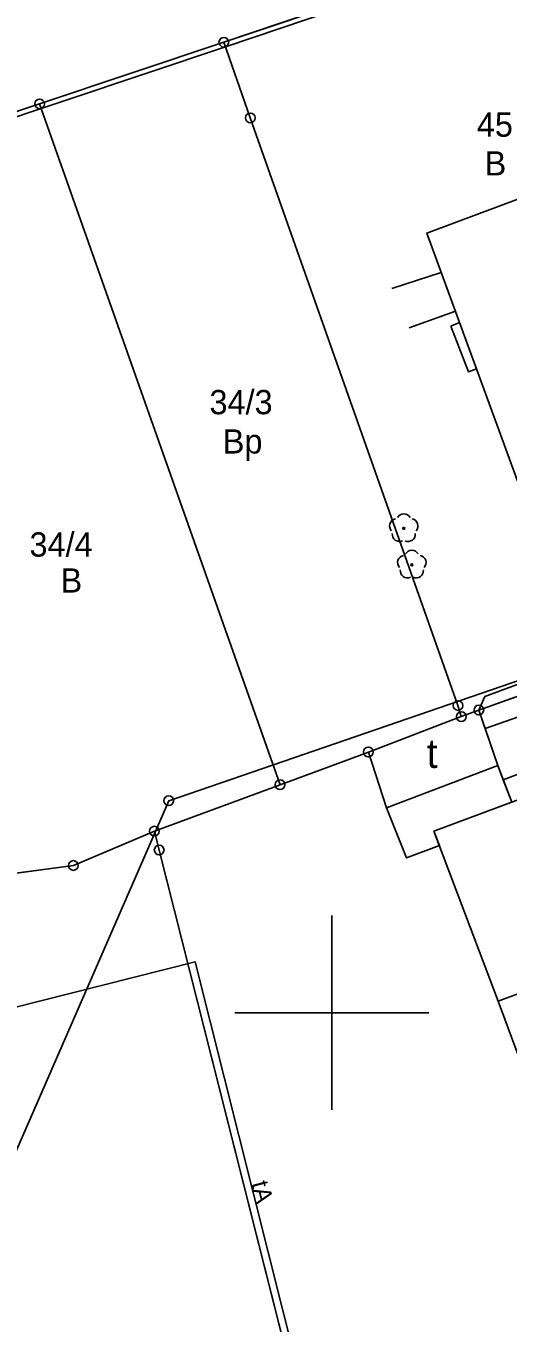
# Model space of a CAD drawing. Extents: x 6434771 to 6436222, y 5663454 to 5664782.
# Drawn here: x 6435184.2 to 6435209.1, y 5664284 to 5664350.8 of the extents above; entities that cross this region are included whole.
import ezdxf

# ---------------------------------------------------------------- set-up
doc = ezdxf.new("R2010")
doc.units = 0
for name, color, linetype in [('Warstwa 1', 7, 'Continuous'), ('Warstwa 10', 7, 'Continuous'), ('Warstwa 11', 7, 'Continuous'), ('Warstwa 12', 7, 'Continuous'), ('Warstwa 13', 7, 'Continuous'), ('Warstwa 15', 7, 'Continuous'), ('Warstwa 2', 7, 'Continuous'), ('Warstwa 23', 7, 'Continuous'), ('Warstwa 3', 7, 'Continuous'), ('Warstwa 36', 7, 'Continuous'), ('Warstwa 4', 7, 'Continuous'), ('Warstwa 6', 7, 'Continuous'), ('Warstwa 63', 7, 'Continuous'), ('Warstwa 9', 7, 'Continuous')]:
    doc.layers.add(name, color=color, linetype=linetype)

msp = doc.modelspace()

# ---------------------------------------------------------------- linework, layer by layer
at = {"layer": 'Warstwa 1'}
for p, q in [((6435194.439, 5664349.994), (6435213.95, 5664356.59)), ((6435194.439, 5664349.994), (6435213.95, 5664356.59)), ((6435184.941, 5664346.819), (6435194.439, 5664349.994)), ((6435184.941, 5664346.819), (6435194.439, 5664349.994)), ((6435194.439, 5664349.994), (6435195.802, 5664346.097)), ((6435194.439, 5664349.994), (6435195.802, 5664346.097)), ((6435152.699, 5664336.019), (6435184.941, 5664346.819)), ((6435152.699, 5664336.019), (6435184.941, 5664346.819)), ((6435184.941, 5664346.819), (6435197.337, 5664311.744)), ((6435184.941, 5664346.819), (6435197.337, 5664311.744)), ((6435195.802, 5664346.097), (6435206.506, 5664315.824)), ((6435195.802, 5664346.097), (6435206.506, 5664315.824)), ((6435207.583, 5664315.591), (6435221.554, 5664320.562)), ((6435207.583, 5664315.591), (6435221.554, 5664320.562)), ((6435201.887, 5664313.429), (6435206.679, 5664315.252)), ((6435201.887, 5664313.429), (6435206.679, 5664315.252)), ((6435206.506, 5664315.824), (6435206.679, 5664315.252)), ((6435206.506, 5664315.824), (6435206.679, 5664315.252)), ((6435206.679, 5664315.252), (6435207.583, 5664315.591)), ((6435206.679, 5664315.252), (6435207.583, 5664315.591)), ((6435197.337, 5664311.744), (6435201.887, 5664313.429)), ((6435197.337, 5664311.744), (6435201.887, 5664313.429)), ((6435190.857, 5664309.353), (6435197.337, 5664311.744)), ((6435190.857, 5664309.353), (6435197.337, 5664311.744)), ((6435186.686, 5664307.583), (6435190.857, 5664309.353)), ((6435186.686, 5664307.583), (6435190.857, 5664309.353)), ((6435190.857, 5664309.353), (6435191.106, 5664308.38)), ((6435190.857, 5664309.353), (6435191.106, 5664308.38)), ((6435191.106, 5664308.38), (6435199.008, 5664277.12)), ((6435191.106, 5664308.38), (6435199.008, 5664277.12)), ((6435152.65, 5664303.075), (6435186.686, 5664307.583)), ((6435152.65, 5664303.075), (6435186.686, 5664307.583))]:
    msp.add_line(p, q, dxfattribs=at)
for points in [[(6435212.569, 5664349.124), (6435211.614, 5664351.976), (6435214.777, 5664353.038), (6435215.774, 5664350.306), (6435216.095, 5664350.422), (6435220.696, 5664338.064), (6435214.489, 5664335.859), (6435215.091, 5664334.352), (6435215.301, 5664334.409), (6435217.084, 5664329.687), (6435209.731, 5664326.976), (6435204.901, 5664340.166), (6435213.048, 5664343.198), (6435212.341, 5664345.107), (6435211.557, 5664344.806), (6435210.405, 5664347.94), (6435211.169, 5664348.231), (6435211.073, 5664348.572)], [(6435202.822, 5664310.548), (6435201.887, 5664313.429), (6435206.679, 5664315.252), (6435207.583, 5664315.591), (6435208.569, 5664312.728)], [(6435205.268, 5664309.358), (6435205.549, 5664308.612), (6435203.851, 5664307.975), (6435202.822, 5664310.548), (6435208.569, 5664312.728), (6435209.277, 5664310.85), (6435216.248, 5664313.445), (6435219.502, 5664304.665), (6435213.313, 5664302.361), (6435214.524, 5664299.104), (6435209.783, 5664297.342), (6435208.572, 5664300.597)]]:
    msp.add_lwpolyline(points, close=True, dxfattribs=at)
at = {"layer": 'Warstwa 10'}
for points in [[(6435205.645, 5664338.133), (6435203.105, 5664337.315)], [(6435206.374, 5664336.143), (6435203.994, 5664335.277)]]:
    msp.add_lwpolyline(points, dxfattribs=at)
for centre in [(6435194.439, 5664349.994), (6435184.941, 5664346.819), (6435195.802, 5664346.097), (6435206.506, 5664315.824), (6435206.679, 5664315.252), (6435207.583, 5664315.591), (6435201.887, 5664313.429), (6435197.337, 5664311.744), (6435190.857, 5664309.353), (6435191.106, 5664308.38), (6435186.686, 5664307.583)]:
    msp.add_circle(centre, 0.25, dxfattribs=at)
at = {"layer": 'Warstwa 11'}
for centre in [(6435203.714, 5664324.953), (6435204.128, 5664323.074)]:
    msp.add_circle(centre, 0.05, dxfattribs=at)
for centre, start, end in [((6435203.357, 5664325.069), 102.14713, 221.85287), ((6435203.714, 5664325.328), 30.14713, 149.85287), ((6435204.071, 5664325.069), 318.14713, 77.85287), ((6435203.494, 5664324.65), 174.14713, 293.85287), ((6435203.934, 5664324.65), 246.14713, 5.85287), ((6435203.771, 5664323.19), 102.14713, 221.85287), ((6435204.128, 5664323.449), 30.14713, 149.85287), ((6435204.485, 5664323.19), 318.14713, 77.85287), ((6435203.908, 5664322.771), 174.14713, 293.85287), ((6435204.348, 5664322.771), 246.14713, 5.85287)]:
    msp.add_arc(centre, 0.375, start, end, dxfattribs=at)
at = {"layer": 'Warstwa 12'}
msp.add_lwpolyline([(6435206.567, 5664234.843), (6435201.2, 5664269.832), (6435192.956, 5664302.626), (6435181.792, 5664299.811)], dxfattribs=at)
at = {"layer": 'Warstwa 2'}
for points in [[(6435194.519, 5664349.757), (6435214.03, 5664356.351)], [(6435151.05, 5664334.389), (6435151.06, 5664335.291), (6435151.146, 5664335.287), (6435152.776, 5664335.801), (6435194.518, 5664349.757)], [(6435207.583, 5664315.591), (6435207.892, 5664316.297), (6435210.122, 5664317.12), (6435210.257, 5664316.668), (6435223.206, 5664321.512)]]:
    msp.add_lwpolyline(points, dxfattribs=at)
msp.add_circle((6435191.6, 5664310.92), 0.25, dxfattribs=at)
at = {"layer": 'Warstwa 23'}
msp.add_lwpolyline([(6435177.556, 5664278.73), (6435191.6, 5664310.92), (6435220.015, 5664320.681), (6435235.8, 5664326.44)], dxfattribs=at)
at = {"layer": 'Warstwa 36'}
msp.add_lwpolyline([(6435206.136, 5664335.373), (6435206.586, 5664335.563), (6435207.46, 5664333.176), (6435207.042, 5664333.022)], close=True, dxfattribs=at)
msp.add_lwpolyline([(6435208.844, 5664311.999), (6435218.16, 5664315.51), (6435218.62, 5664314.28), (6435216.248, 5664313.445), (6435209.277, 5664310.85), (6435208.844, 5664311.999)], dxfattribs=at)
at = {"layer": 'Warstwa 4'}
msp.add_lwpolyline([(6435205.268, 5664309.358), (6435216.248, 5664313.445), (6435219.502, 5664304.665), (6435208.572, 5664300.597)], close=True, dxfattribs=at)
at = {"layer": 'Warstwa 6'}
for points in [[(6435210.789, 5664393.691), (6435207.474, 5664396.641), (6435190.432, 5664396.507), (6435184.341, 5664396.511), (6435152.418, 5664396.347), (6435152.699, 5664336.019), (6435184.941, 5664346.819), (6435194.439, 5664349.994), (6435213.95, 5664356.59), (6435210.823, 5664393.25)], [(6435213.95, 5664356.59), (6435194.439, 5664349.994), (6435195.802, 5664346.097), (6435206.506, 5664315.824), (6435206.679, 5664315.252), (6435207.583, 5664315.591), (6435221.554, 5664320.562), (6435226.326, 5664322.384)], [(6435195.802, 5664346.097), (6435194.439, 5664349.994), (6435184.941, 5664346.819), (6435197.337, 5664311.744), (6435201.887, 5664313.429), (6435206.679, 5664315.252), (6435206.506, 5664315.824)], [(6435184.941, 5664346.819), (6435152.699, 5664336.019), (6435152.65, 5664303.075), (6435186.686, 5664307.583), (6435190.857, 5664309.353), (6435197.337, 5664311.744)], [(6435221.554, 5664320.562), (6435207.583, 5664315.591), (6435206.679, 5664315.252), (6435201.887, 5664313.429), (6435197.337, 5664311.744), (6435190.857, 5664309.353), (6435191.106, 5664308.38), (6435199.008, 5664277.12), (6435199.266, 5664276.156), (6435235.07, 5664283.87)], [(6435191.106, 5664308.38), (6435190.857, 5664309.353), (6435186.686, 5664307.583), (6435152.65, 5664303.075), (6435150.987, 5664302.855), (6435151.139, 5664265.788), (6435199.266, 5664276.156), (6435199.008, 5664277.12)]]:
    msp.add_lwpolyline(points, close=True, dxfattribs=at)
at = {"layer": 'Warstwa 63'}
for p, q in [((6435200, 5664305), (6435200, 5664295)), ((6435205, 5664300), (6435195, 5664300))]:
    msp.add_line(p, q, dxfattribs=at)
at = {"layer": 'Warstwa 9'}
for p, q in [((6435207.907, 5664314.649), (6435221.93, 5664319.541)), ((6435207.907, 5664314.649), (6435208.569, 5664312.728)), ((6435208.569, 5664312.728), (6435208.844, 5664311.999)), ((6435208.844, 5664311.999), (6435211.201, 5664312.887))]:
    msp.add_line(p, q, dxfattribs=at)

# ---------------------------------------------------------------- texts
at = {"layer": 'Warstwa 13'}
msp.add_text('tA', height=0.9, rotation=284.80586, dxfattribs=at).set_placement((6435195.844, 5664291.207))
at = {"layer": 'Warstwa 15'}
for s, p in [('45', (6435207.478, 5664345.126)), ('34/3', (6435193.698, 5664330.83)), ('34/4', (6435184.422, 5664323.495))]:
    msp.add_text(s, height=1.25, dxfattribs=at).set_placement(p)
at = {"layer": 'Warstwa 2'}
for s, p in [('B', (6435207.881, 5664343.13)), ('Bp', (6435194.385, 5664328.806)), ('B', (6435186.025, 5664321.643))]:
    msp.add_text(s, height=1.25, dxfattribs=at).set_placement(p)
at = {"layer": 'Warstwa 3'}
msp.add_text('t', height=1.5, dxfattribs=at).set_placement((6435204.892, 5664312.609))

doc.saveas('drawing.dxf')
